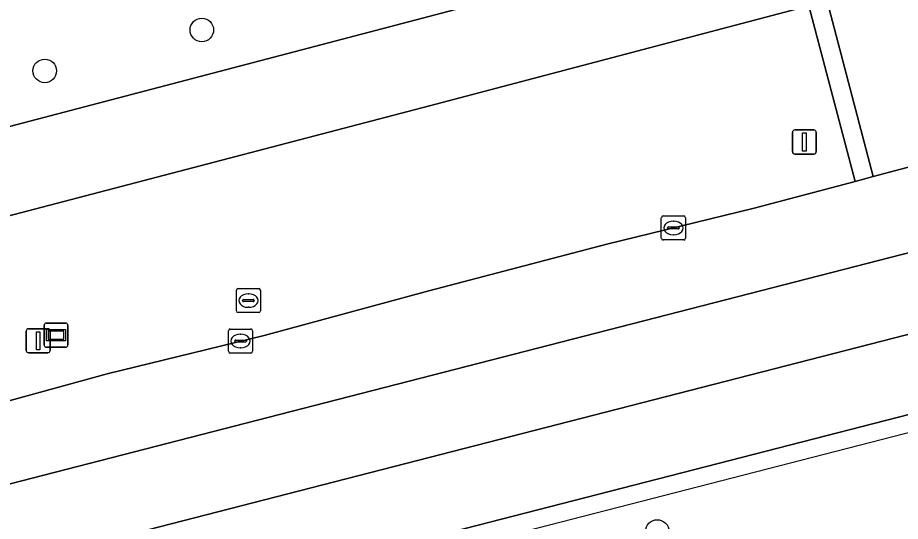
# Model space of a CAD drawing. Extents: x 160806 to 161707, y 383696 to 384148.
# Drawn here: x 161397.72 to 161434.34, y 383972.04 to 383992.95 of the extents above; entities that cross this region are included whole.
import ezdxf

# ---------------------------------------------------------------- set-up
doc = ezdxf.new("R2010")
doc.units = 0
for name, color, linetype in [('IMGEO_Berm_groen', 7, 'Continuous'), ('IMGEO_Boom', 7, 'Continuous'), ('IMGEO_Erf', 7, 'Continuous'), ('IMGEO_Hek', 7, 'Continuous'), ('IMGEO_Kolk', 7, 'Continuous'), ('IMGEO_Lichtmast', 7, 'Continuous'), ('IMGEO_Rijbaan_lokaal_gesloten', 7, 'Continuous'), ('IMGEO_Rioolput', 7, 'Continuous'), ('IMGEO_Voetpad_open', 7, 'Continuous'), ('IMGEO_Wegwijzer', 7, 'Continuous')]:
    doc.layers.add(name, color=color, linetype=linetype)

msp = doc.modelspace()

# ---------------------------------------------------------------- linework, layer by layer
at = {"layer": 'IMGEO_Berm_groen'}
msp.add_lwpolyline([(161456.92, 383992.48), (161455.096, 383999.898), (161431.301, 383993.631), (161433.219, 383986.347), (161435.505, 383986.955), (161440.896, 383988.302), (161447.307, 383990.003), (161448.884, 383990.399)], close=True, dxfattribs=at)
for points in [[(161395.335, 383976.49), (161401.441, 383978.166), (161407.945, 383979.757), (161414.783, 383981.602), (161422.173, 383983.539), (161428.286, 383985.035), (161432.47, 383986.148), (161430.551, 383993.434), (161414.805, 383989.287), (161369.289, 383977.37)], [(161465.14, 383986.182), (161455.902, 383982.36), (161453.055, 383981.256), (161450.194, 383980.461), (161341.031, 383952.394), (161279.919, 383936.647), (161280.177, 383935.571), (161279.794, 383935.48), (161279.911, 383935.042), (161282.439, 383924.956), (161282.559, 383924.49), (161282.934, 383924.586), (161283.186, 383923.58), (161283.395, 383923.636), (161338.43, 383938.073)]]:
    msp.add_lwpolyline(points, dxfattribs=at)
at = {"layer": 'IMGEO_Boom'}
for centre in [(161405.364, 383992.435), (161398.849, 383990.735), (161424.258, 383971.613)]:
    msp.add_circle(centre, 0.489, dxfattribs=at)
at = {"layer": 'IMGEO_Erf'}
msp.add_lwpolyline([(161413.655, 383999.784), (161386.763, 383992.855), (161387.458, 383990.174), (161383.395, 383989.108), (161384.458, 383985.055), (161384.463, 383985.036), (161413.409, 383992.628), (161458.747, 384004.559)], dxfattribs=at)
at = {"layer": 'IMGEO_Hek'}
msp.add_lwpolyline([(161341.247, 383951.682), (161457.839, 383981.686)], dxfattribs=at)
at = {"layer": 'IMGEO_Kolk'}
for p, q in [((161424.428, 383983.789), (161424.428, 383984.641)), ((161424.503, 383984.715), (161425.355, 383984.715)), ((161425.429, 383984.641), (161425.429, 383983.789)), ((161424.73, 383984.258), (161425.128, 383984.258)), ((161424.916, 383984.495), (161424.941, 383984.495)), ((161424.687, 383984.209), (161424.687, 383984.221)), ((161425.125, 383984.172), (161424.727, 383984.172)), ((161424.939, 383983.935), (161424.914, 383983.935)), ((161425.171, 383984.221), (161425.171, 383984.209)), ((161425.355, 383983.715), (161424.503, 383983.715)), ((161406.47, 383979.094), (161406.47, 383979.946)), ((161406.545, 383980.02), (161407.397, 383980.02)), ((161407.471, 383979.946), (161407.471, 383979.094)), ((161406.729, 383979.514), (161406.729, 383979.526)), ((161406.772, 383979.563), (161407.17, 383979.563)), ((161406.958, 383979.8), (161406.983, 383979.8)), ((161407.213, 383979.526), (161407.213, 383979.514)), ((161407.167, 383979.477), (161406.769, 383979.477)), ((161406.981, 383979.24), (161406.956, 383979.24)), ((161407.397, 383979.02), (161406.545, 383979.02))]:
    msp.add_line(p, q, dxfattribs=at)
for points in [[(161424.428, 383983.789), (161424.428, 383984.641)], [(161424.503, 383984.715), (161425.355, 383984.715)], [(161425.429, 383984.641), (161425.429, 383983.789)], [(161425.355, 383983.715), (161424.503, 383983.715)], [(161406.47, 383979.094), (161406.47, 383979.946)], [(161406.545, 383980.02), (161407.397, 383980.02)], [(161407.471, 383979.946), (161407.471, 383979.094)], [(161407.397, 383979.02), (161406.545, 383979.02)]]:
    msp.add_lwpolyline(points, dxfattribs=at)
for centre, radius, start, end in [((161424.505, 383984.639), 0.0765, 91.552, 178.448), ((161424.505, 383984.639), 0.0765, 91.552, 178.448), ((161425.353, 383984.639), 0.0765, 1.552, 88.448), ((161425.353, 383984.639), 0.0765, 1.552, 88.448), ((161424.727, 383984.218), 0.0403, 85.8775, 175.7526), ((161425.132, 383984.22), 0.0386, 1.7309, 96.639), ((161424.724, 383984.208), 0.0366, 178.938, 274.7102), ((161425.128, 383984.215), 0.043, 264.8664, 352.4533), ((161424.505, 383983.791), 0.0765, 181.552, 268.448), ((161424.505, 383983.791), 0.0765, 181.552, 268.448), ((161425.353, 383983.791), 0.0765, 271.552, 358.448), ((161425.353, 383983.791), 0.0765, 271.552, 358.448), ((161406.547, 383979.944), 0.0765, 91.552, 178.448), ((161406.547, 383979.944), 0.0765, 91.552, 178.448), ((161407.395, 383979.944), 0.0765, 1.552, 88.448), ((161407.395, 383979.944), 0.0765, 1.552, 88.448), ((161406.769, 383979.523), 0.0403, 85.8775, 175.7526), ((161406.766, 383979.513), 0.0366, 178.938, 274.7102), ((161407.17, 383979.52), 0.043, 264.8664, 352.4533), ((161407.174, 383979.525), 0.0386, 1.7309, 96.639), ((161406.547, 383979.096), 0.0765, 181.552, 268.448), ((161406.547, 383979.096), 0.0765, 181.552, 268.448), ((161407.395, 383979.096), 0.0765, 271.552, 358.448), ((161407.395, 383979.096), 0.0765, 271.552, 358.448)]:
    msp.add_arc(centre, radius, start, end, dxfattribs=at)
for centre, major_axis, ratio, start_param, end_param in [((161424.915, 383984.215), (-0.387, 0.002), 0.722429, 4.712389, 7.853982), ((161424.94, 383984.215), (-0.39, 0.002), 0.717154, 1.570796, 4.712389), ((161406.957, 383979.52), (-0.387, 0.002), 0.722429, 4.712389, 7.853982), ((161406.982, 383979.52), (-0.39, 0.002), 0.717154, 1.570796, 4.712389)]:
    msp.add_ellipse(centre, major_axis=major_axis, ratio=ratio, start_param=start_param, end_param=end_param, dxfattribs=at)
at = {"layer": 'IMGEO_Lichtmast'}
for p, q in [((161429.868, 383987.382), (161429.868, 383988.182)), ((161429.868, 383988.182), (161429.868, 383987.382)), ((161429.968, 383988.282), (161430.758, 383988.282)), ((161430.758, 383988.282), (161429.968, 383988.282)), ((161430.858, 383988.182), (161430.858, 383987.382)), ((161430.858, 383987.382), (161430.858, 383988.182)), ((161430.758, 383987.282), (161429.968, 383987.282)), ((161429.968, 383987.282), (161430.758, 383987.282)), ((161398.08, 383979.132), (161398.08, 383979.932)), ((161398.08, 383979.932), (161398.08, 383979.132)), ((161398.18, 383980.032), (161398.97, 383980.032)), ((161398.97, 383980.032), (161398.18, 383980.032)), ((161399.07, 383979.932), (161399.07, 383979.132)), ((161399.07, 383979.132), (161399.07, 383979.932)), ((161398.97, 383979.032), (161398.18, 383979.032)), ((161398.18, 383979.032), (161398.97, 383979.032))]:
    msp.add_line(p, q, dxfattribs=at)
for points in [[(161430.288, 383988.157), (161430.438, 383988.157), (161430.438, 383987.407), (161430.288, 383987.407), (161430.288, 383988.157)], [(161398.5, 383979.907), (161398.65, 383979.907), (161398.65, 383979.157), (161398.5, 383979.157), (161398.5, 383979.907)]]:
    msp.add_lwpolyline(points, dxfattribs=at)
for centre, start, end in [((161429.968, 383988.182), 90, 180), ((161429.968, 383988.182), 90, 180), ((161430.758, 383988.182), 0, 90), ((161430.758, 383988.182), 360, 90), ((161429.968, 383987.382), 180, 270), ((161429.968, 383987.382), 180, 270), ((161430.758, 383987.382), 270, 0), ((161430.758, 383987.382), 270, 0), ((161398.18, 383979.932), 90, 180), ((161398.18, 383979.932), 90, 180), ((161398.97, 383979.932), 0, 90), ((161398.97, 383979.932), 360, 90), ((161398.18, 383979.132), 180, 270), ((161398.18, 383979.132), 180, 270), ((161398.97, 383979.132), 270, 0), ((161398.97, 383979.132), 270, 0)]:
    msp.add_arc(centre, 0.1, start, end, dxfattribs=at)
at = {"layer": 'IMGEO_Rijbaan_lokaal_gesloten'}
for points in [[(161409.072, 383976.597), (161453.394, 383987.997), (161464.472, 383990.836), (161463.6, 383994.516)], [(161461.97, 383993.787), (161456.92, 383992.48), (161448.884, 383990.399), (161447.307, 383990.003), (161440.896, 383988.302), (161435.505, 383986.955), (161433.219, 383986.347), (161432.47, 383986.148), (161428.286, 383985.035), (161422.173, 383983.539), (161414.783, 383981.602), (161407.945, 383979.757), (161401.441, 383978.166), (161395.335, 383976.49)], [(161362.907, 383964.706), (161409.072, 383976.597)]]:
    msp.add_lwpolyline(points, dxfattribs=at)
for points in [[(161465.227, 383987.648), (161464.472, 383990.836), (161453.394, 383987.997), (161409.072, 383976.597), (161362.907, 383964.706), (161339.296, 383958.642), (161306.607, 383950.212), (161270.989, 383941.101), (161271.807, 383937.9), (161315.559, 383949.156), (161335.194, 383954.191), (161340.223, 383955.497), (161347.001, 383957.235), (161378.316, 383965.298), (161419.642, 383975.931), (161451.011, 383984.005)], [(161450.194, 383980.461), (161453.055, 383981.256), (161455.902, 383982.36), (161465.14, 383986.182), (161465.535, 383986.348), (161465.227, 383987.648), (161451.011, 383984.005), (161419.642, 383975.931), (161378.316, 383965.298), (161347.001, 383957.235), (161340.223, 383955.497), (161335.194, 383954.191), (161315.559, 383949.156), (161271.807, 383937.9), (161272.608, 383934.763), (161279.919, 383936.647), (161341.031, 383952.394)]]:
    msp.add_lwpolyline(points, close=True, dxfattribs=at)
at = {"layer": 'IMGEO_Rioolput'}
for p, q in [((161406.873, 383981.7), (161407.725, 383981.7)), ((161406.798, 383980.774), (161406.798, 383981.626)), ((161407.286, 383981.48), (161407.311, 383981.48)), ((161407.799, 383981.626), (161407.799, 383980.774)), ((161407.057, 383981.194), (161407.057, 383981.206)), ((161407.495, 383981.157), (161407.097, 383981.157)), ((161407.1, 383981.243), (161407.498, 383981.243)), ((161407.541, 383981.206), (161407.541, 383981.194)), ((161407.725, 383980.7), (161406.873, 383980.7)), ((161407.309, 383980.92), (161407.284, 383980.92))]:
    msp.add_line(p, q, dxfattribs=at)
for points in [[(161406.873, 383981.7), (161407.725, 383981.7)], [(161406.798, 383980.774), (161406.798, 383981.626)], [(161407.799, 383981.626), (161407.799, 383980.774)], [(161407.725, 383980.7), (161406.873, 383980.7)]]:
    msp.add_lwpolyline(points, dxfattribs=at)
for centre, radius, start, end in [((161406.875, 383981.624), 0.0765, 91.552, 178.448), ((161406.875, 383981.624), 0.0765, 91.552, 178.448), ((161407.723, 383981.624), 0.0765, 1.552, 88.448), ((161407.723, 383981.624), 0.0765, 1.552, 88.448), ((161407.097, 383981.203), 0.0403, 85.8775, 175.7526), ((161407.094, 383981.193), 0.0366, 178.938, 274.7102), ((161407.498, 383981.2), 0.043, 264.8664, 352.4533), ((161407.502, 383981.205), 0.0386, 1.7309, 96.639), ((161406.875, 383980.776), 0.0765, 181.552, 268.448), ((161406.875, 383980.776), 0.0765, 181.552, 268.448), ((161407.723, 383980.776), 0.0765, 271.552, 358.448), ((161407.723, 383980.776), 0.0765, 271.552, 358.448)]:
    msp.add_arc(centre, radius, start, end, dxfattribs=at)
for centre, major_axis, ratio, start_param, end_param in [((161407.285, 383981.2), (-0.387, 0.002), 0.722429, 4.712389, 7.853982), ((161407.31, 383981.2), (-0.39, 0.002), 0.717154, 1.570796, 4.712389)]:
    msp.add_ellipse(centre, major_axis=major_axis, ratio=ratio, start_param=start_param, end_param=end_param, dxfattribs=at)
at = {"layer": 'IMGEO_Voetpad_open'}
for points in [[(161458.747, 384004.559), (161413.409, 383992.628), (161384.463, 383985.036)], [(161414.805, 383989.287), (161430.551, 383993.434), (161431.301, 383993.631), (161455.096, 383999.898), (161456.92, 383992.48), (161461.97, 383993.787), (161463.14, 383994.079)], [(161296.995, 383961.414), (161284.463, 383960.399), (161279.47, 383959.995), (161277.942, 383959.608), (161276.704, 383959.287), (161276.807, 383958.971), (161275.086, 383958.531), (161275.946, 383955.106), (161277.665, 383955.564), (161277.792, 383955.075), (161274.456, 383954.218), (161275.3, 383950.645), (161275.829, 383948.409), (161318.287, 383959.498), (161370.444, 383973.147), (161369.289, 383977.37), (161414.805, 383989.287)]]:
    msp.add_lwpolyline(points, dxfattribs=at)
msp.add_lwpolyline([(161431.301, 383993.631), (161430.551, 383993.434), (161432.47, 383986.148), (161433.219, 383986.347)], close=True, dxfattribs=at)
at = {"layer": 'IMGEO_Wegwijzer'}
for p, q in [((161398.919, 383980.264), (161399.709, 383980.264)), ((161399.709, 383980.264), (161398.919, 383980.264)), ((161398.819, 383979.364), (161398.819, 383980.164)), ((161398.819, 383980.164), (161398.819, 383979.364)), ((161399.809, 383980.164), (161399.809, 383979.364)), ((161399.809, 383979.364), (161399.809, 383980.164)), ((161399.709, 383979.264), (161398.919, 383979.264)), ((161398.919, 383979.264), (161399.709, 383979.264))]:
    msp.add_line(p, q, dxfattribs=at)
for points in [[(161398.92, 383979.996), (161399.708, 383979.996), (161399.708, 383979.532), (161398.92, 383979.532), (161398.92, 383979.996)], [(161398.985, 383979.931), (161398.985, 383979.597), (161399.643, 383979.597), (161399.643, 383979.931), (161398.985, 383979.931)]]:
    msp.add_lwpolyline(points, dxfattribs=at)
for centre, start, end in [((161398.919, 383980.164), 90, 180), ((161398.919, 383980.164), 90, 180), ((161399.709, 383980.164), 0, 90), ((161399.709, 383980.164), 360, 90), ((161398.919, 383979.364), 180, 270), ((161398.919, 383979.364), 180, 270), ((161399.709, 383979.364), 270, 0), ((161399.709, 383979.364), 270, 0)]:
    msp.add_arc(centre, 0.1, start, end, dxfattribs=at)

doc.saveas('drawing.dxf')
